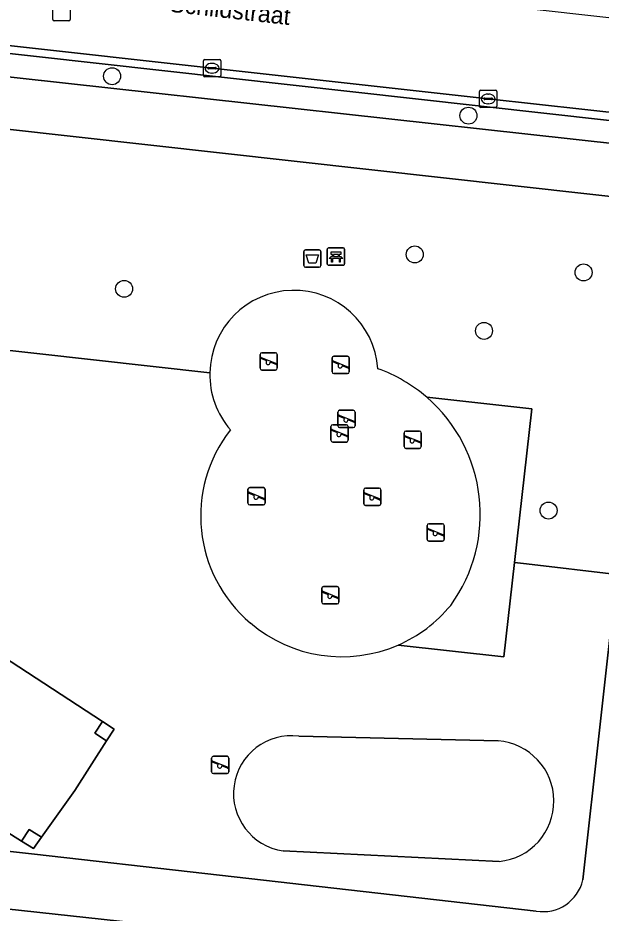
# Model space of a CAD drawing. Extents: x 161928 to 163071, y 386474 to 387428.
# Drawn here: x 162194.6 to 162228.2, y 387230.2 to 387281.8 of the extents above; entities that cross this region are included whole.
import ezdxf

# ---------------------------------------------------------------- set-up
doc = ezdxf.new("R2010")
doc.units = 0
for name, color, linetype in [('IMGEO_Afvalbak', 7, 'Continuous'), ('IMGEO_Bank', 7, 'Continuous'), ('IMGEO_Boom', 7, 'Continuous'), ('IMGEO_Grasland_overig', 7, 'Continuous'), ('IMGEO_Groenvoorziening', 7, 'Continuous'), ('IMGEO_Haag', 7, 'Continuous'), ('IMGEO_Hoogspanningsmast', 7, 'Continuous'), ('IMGEO_Kolk', 7, 'Continuous'), ('IMGEO_Openbare_ruimte_label', 7, 'Continuous'), ('IMGEO_Rijbaan_lokaal_open', 7, 'Continuous'), ('IMGEO_Rioolput', 7, 'Continuous'), ('IMGEO_Speelvoorziening', 7, 'Continuous'), ('IMGEO_Terreindeel_zand', 7, 'Continuous'), ('IMGEO_Voetpad_open', 7, 'Continuous')]:
    doc.layers.add(name, color=color, linetype=linetype)

msp = doc.modelspace()

# ---------------------------------------------------------------- linework, layer by layer
at = {"layer": 'IMGEO_Afvalbak'}
for p, q in [((162211.029, 387267.529), (162211.029, 387268.329)), ((162211.029, 387268.329), (162211.029, 387267.529)), ((162211.129, 387268.429), (162211.919, 387268.429)), ((162211.919, 387268.429), (162211.129, 387268.429)), ((162212.019, 387268.329), (162212.019, 387267.529)), ((162212.019, 387267.529), (162212.019, 387268.329)), ((162211.919, 387267.429), (162211.129, 387267.429)), ((162211.129, 387267.429), (162211.919, 387267.429))]:
    msp.add_line(p, q, dxfattribs=at)
msp.add_lwpolyline([(162211.172, 387268.143), (162211.876, 387268.143), (162211.727, 387267.673), (162211.321, 387267.673), (162211.172, 387268.143)], dxfattribs=at)
for centre, start, end in [((162211.129, 387268.329), 90, 180), ((162211.129, 387268.329), 90, 180), ((162211.919, 387268.329), 0, 90), ((162211.919, 387268.329), 360, 90), ((162211.129, 387267.529), 180, 270), ((162211.129, 387267.529), 180, 270), ((162211.919, 387267.529), 270, 0), ((162211.919, 387267.529), 270, 0)]:
    msp.add_arc(centre, 0.1, start, end, dxfattribs=at)
at = {"layer": 'IMGEO_Bank'}
for p, q in [((162212.387, 387267.617), (162212.387, 387268.458)), ((162212.387, 387268.458), (162212.387, 387267.617)), ((162212.462, 387268.542), (162213.303, 387268.542)), ((162213.303, 387268.542), (162212.462, 387268.542)), ((162212.696, 387268.048), (162212.696, 387268.154)), ((162212.74, 387268.154), (162212.74, 387268.048)), ((162213.028, 387268.16), (162212.746, 387268.16)), ((162212.746, 387268.042), (162213.028, 387268.042)), ((162213.034, 387268.048), (162213.034, 387268.154)), ((162213.078, 387268.154), (162213.078, 387268.048)), ((162213.387, 387268.467), (162213.387, 387267.626)), ((162213.387, 387267.626), (162213.387, 387268.467)), ((162213.312, 387267.542), (162212.471, 387267.542)), ((162212.471, 387267.542), (162213.312, 387267.542)), ((162213.084, 387267.94), (162212.691, 387267.94))]:
    msp.add_line(p, q, dxfattribs=at)
for points in [[(162212.634, 387267.94), (162212.492, 387267.94), (162212.604, 387268.042), (162212.69, 387268.042)], [(162212.69, 387268.16), (162212.604, 387268.16), (162212.604, 387268.321), (162213.167, 387268.321), (162213.167, 387268.16), (162213.084, 387268.16)], [(162213.084, 387268.042), (162213.167, 387268.042), (162213.279, 387267.94), (162213.14, 387267.94)], [(162212.684, 387267.933), (162212.684, 387267.726), (162212.641, 387267.726), (162212.641, 387267.933)], [(162213.134, 387267.933), (162213.134, 387267.726), (162213.09, 387267.726), (162213.09, 387267.933)]]:
    msp.add_lwpolyline(points, dxfattribs=at)
for centre, radius, start, end in [((162212.465, 387268.464), 0.0779, 92.4484, 184.2845), ((162212.465, 387268.464), 0.0779, 92.4484, 184.2845), ((162212.689, 387268.153), 0.00671, 2.8957, 87.1043), ((162212.689, 387268.049), 0.00671, 272.8957, 357.1043), ((162212.746, 387268.153), 0.00671, 92.8957, 177.1043), ((162212.746, 387268.049), 0.00671, 182.8957, 267.1043), ((162213.028, 387268.153), 0.00671, 2.8957, 87.1043), ((162213.028, 387268.049), 0.00671, 272.8957, 357.1043), ((162213.085, 387268.153), 0.00671, 92.8957, 177.1043), ((162213.085, 387268.049), 0.00671, 182.8957, 267.1043), ((162213.309, 387268.464), 0.0779, 2.4484, 94.2845), ((162213.309, 387268.464), 0.0779, 2.4484, 94.2845), ((162212.465, 387267.62), 0.0779, 182.4484, 274.2845), ((162212.465, 387267.62), 0.0779, 182.4484, 274.2845), ((162212.634, 387267.933), 0.00671, 2.8957, 87.1043), ((162212.691, 387267.933), 0.00671, 92.8957, 177.1043), ((162213.083, 387267.933), 0.00671, 2.8957, 87.1043), ((162213.14, 387267.933), 0.00671, 92.8957, 177.1043), ((162213.309, 387267.62), 0.0779, 272.4484, 4.2845), ((162213.309, 387267.62), 0.0779, 272.4484, 4.2845)]:
    msp.add_arc(centre, radius, start, end, dxfattribs=at)
at = {"layer": 'IMGEO_Boom'}
for centre in [(162199.986, 387278.444), (162220.526, 387276.169), (162217.43, 387268.171), (162227.163, 387267.135), (162200.678, 387266.186), (162221.423, 387263.763), (162225.142, 387253.404)]:
    msp.add_circle(centre, 0.489, dxfattribs=at)
at = {"layer": 'IMGEO_Grasland_overig'}
msp.add_lwpolyline([(162199.673, 387240.137), (162198.996, 387240.578), (162199.433, 387241.248), (162193.663, 387245.008), (162193.226, 387244.338), (162192.557, 387244.774), (162190.667, 387241.869), (162188.826, 387239.038), (162189.497, 387238.602), (162189.067, 387237.941), (162194.775, 387234.352), (162195.2, 387235.03), (162195.919, 387234.578), (162197.848, 387237.277)], close=True, dxfattribs=at)
at = {"layer": 'IMGEO_Groenvoorziening'}
for points in [[(162205.618, 387261.337), (162192.199, 387262.835), (162193.61, 387275.424), (162192.358, 387275.563), (162140.635, 387281.42), (162137.713, 387281.751)], [(162218.118, 387259.941), (162224.17, 387259.265), (162223.181, 387250.407), (162223.867, 387250.326), (162229.08, 387249.712), (162229.112, 387250), (162230.297, 387260.646), (162231.425, 387269.418), (162231.646, 387271.186), (162193.61, 387275.424), (162192.199, 387262.835), (162205.618, 387261.337)], [(162216.469, 387245.652), (162222.574, 387244.97), (162223.181, 387250.407), (162224.17, 387259.265), (162218.118, 387259.941)], [(162227.125, 387232.119), (162229.08, 387249.712), (162223.867, 387250.326), (162223.181, 387250.407), (162222.574, 387244.97), (162216.469, 387245.652)], [(162222.231, 387240.134), (162210.75, 387240.395)], [(162210.75, 387240.395), (162222.231, 387240.134)], [(162159.153, 387237.637), (162195.507, 387233.606), (162205.333, 387232.488), (162224.423, 387230.317)], [(162209.846, 387233.793), (162222.299, 387233.176)], [(162222.299, 387233.176), (162209.846, 387233.793)], [(162212.611, 387228.401), (162211.539, 387228.518), (162190.15, 387230.851)]]:
    msp.add_lwpolyline(points, dxfattribs=at)
for points in [[(162191.997, 387279.99), (162191.877, 387278.643), (162231.961, 387274.211), (162232.101, 387275.512)], [(162192.993, 387245.445), (162193.663, 387245.008), (162199.433, 387241.248), (162200.103, 387240.811), (162199.673, 387240.137), (162197.848, 387237.277), (162195.919, 387234.578), (162195.453, 387233.926), (162194.775, 387234.352), (162189.067, 387237.941), (162188.633, 387238.214), (162188.39, 387238.367), (162188.826, 387239.038), (162190.667, 387241.869), (162192.557, 387244.774)]]:
    msp.add_lwpolyline(points, close=True, dxfattribs=at)
for centre, radius, start, end in [((162210.467, 387261.251), 4.85, 3.9312, 178.9897), ((162210.463, 387261.25), 4.846, 178.9692, 221.0758), ((162212.28, 387253.177), 8.935, 49.2016, 70.2044), ((162212.287, 387253.188), 8.922, 323.9593, 49.1872), ((162213.163, 387253.092), 8.069, 141.9396, 229.8562), ((162213.232, 387253.097), 8.118, 293.4999, 320.5537), ((162213.233, 387253.095), 8.116, 229.4937, 293.5001), ((162210.317, 387237.091), 3.332, 82.5359, 261.8703), ((162210.317, 387237.091), 3.332, 82.5359, 261.8703), ((162221.957, 387236.652), 3.493, 275.6238, 85.4961), ((162221.957, 387236.652), 3.493, 275.6238, 85.4961), ((162224.815, 387232.656), 2.372, 260.4856, 346.9141)]:
    msp.add_arc(centre, radius, start, end, dxfattribs=at)
at = {"layer": 'IMGEO_Haag'}
msp.add_lwpolyline([(162191.997, 387279.99), (162191.877, 387278.643), (162231.961, 387274.211), (162232.101, 387275.512)], close=True, dxfattribs=at)
at = {"layer": 'IMGEO_Hoogspanningsmast'}
for points in [[(162200.103, 387240.811), (162199.433, 387241.248), (162198.996, 387240.578), (162199.673, 387240.137)], [(162195.919, 387234.578), (162195.2, 387235.03), (162194.775, 387234.352), (162195.453, 387233.926)]]:
    msp.add_lwpolyline(points, close=True, dxfattribs=at)
at = {"layer": 'IMGEO_Kolk'}
for p, q in [((162205.323, 387279.405), (162206.175, 387279.405)), ((162205.248, 387278.479), (162205.248, 387279.331)), ((162205.507, 387278.899), (162205.507, 387278.911)), ((162205.55, 387278.948), (162205.948, 387278.948)), ((162205.736, 387279.185), (162205.761, 387279.185)), ((162205.991, 387278.911), (162205.991, 387278.899)), ((162206.249, 387279.331), (162206.249, 387278.479)), ((162206.175, 387278.405), (162205.323, 387278.405)), ((162205.945, 387278.862), (162205.547, 387278.862)), ((162205.759, 387278.625), (162205.734, 387278.625)), ((162221.164, 387276.709), (162221.164, 387277.561)), ((162221.239, 387277.635), (162222.091, 387277.635)), ((162221.652, 387277.415), (162221.677, 387277.415)), ((162222.165, 387277.561), (162222.165, 387276.709)), ((162221.423, 387277.129), (162221.423, 387277.141)), ((162221.861, 387277.092), (162221.463, 387277.092)), ((162221.466, 387277.178), (162221.864, 387277.178)), ((162221.675, 387276.855), (162221.65, 387276.855)), ((162221.907, 387277.141), (162221.907, 387277.129)), ((162222.091, 387276.635), (162221.239, 387276.635))]:
    msp.add_line(p, q, dxfattribs=at)
for points in [[(162205.323, 387279.405), (162206.175, 387279.405)], [(162205.248, 387278.479), (162205.248, 387279.331)], [(162206.249, 387279.331), (162206.249, 387278.479)], [(162206.175, 387278.405), (162205.323, 387278.405)], [(162221.164, 387276.709), (162221.164, 387277.561)], [(162221.239, 387277.635), (162222.091, 387277.635)], [(162222.165, 387277.561), (162222.165, 387276.709)], [(162222.091, 387276.635), (162221.239, 387276.635)]]:
    msp.add_lwpolyline(points, dxfattribs=at)
for centre, radius, start, end in [((162205.325, 387279.329), 0.0765, 91.552, 178.448), ((162205.325, 387279.329), 0.0765, 91.552, 178.448), ((162206.173, 387279.329), 0.0765, 1.552, 88.448), ((162206.173, 387279.329), 0.0765, 1.552, 88.448), ((162205.547, 387278.908), 0.0403, 85.8775, 175.7526), ((162205.544, 387278.898), 0.0366, 178.938, 274.7102), ((162205.948, 387278.905), 0.043, 264.8664, 352.4533), ((162205.952, 387278.91), 0.0386, 1.7309, 96.639), ((162205.325, 387278.481), 0.0765, 181.552, 268.448), ((162205.325, 387278.481), 0.0765, 181.552, 268.448), ((162206.173, 387278.481), 0.0765, 271.552, 358.448), ((162206.173, 387278.481), 0.0765, 271.552, 358.448), ((162221.241, 387277.559), 0.0765, 91.552, 178.448), ((162221.241, 387277.559), 0.0765, 91.552, 178.448), ((162222.089, 387277.559), 0.0765, 1.552, 88.448), ((162222.089, 387277.559), 0.0765, 1.552, 88.448), ((162221.463, 387277.138), 0.0403, 85.8775, 175.7526), ((162221.46, 387277.128), 0.0366, 178.938, 274.7102), ((162221.864, 387277.135), 0.043, 264.8664, 352.4533), ((162221.868, 387277.14), 0.0386, 1.7309, 96.639), ((162221.241, 387276.711), 0.0765, 181.552, 268.448), ((162221.241, 387276.711), 0.0765, 181.552, 268.448), ((162222.089, 387276.711), 0.0765, 271.552, 358.448), ((162222.089, 387276.711), 0.0765, 271.552, 358.448)]:
    msp.add_arc(centre, radius, start, end, dxfattribs=at)
for centre, major_axis, ratio, start_param, end_param in [((162205.735, 387278.905), (-0.387, 0.002), 0.722429, 4.712389, 7.853982), ((162205.76, 387278.905), (-0.39, 0.002), 0.717154, 1.570796, 4.712389), ((162221.651, 387277.135), (-0.387, 0.002), 0.722429, 4.712389, 7.853982), ((162221.676, 387277.135), (-0.39, 0.002), 0.717154, 1.570796, 4.712389)]:
    msp.add_ellipse(centre, major_axis=major_axis, ratio=ratio, start_param=start_param, end_param=end_param, dxfattribs=at)
at = {"layer": 'IMGEO_Rijbaan_lokaal_open'}
msp.add_lwpolyline([(162204.338, 387284.535), (162204.199, 387284.551), (162194.474, 387285.588), (162193.68, 387285.675), (162193.106, 387280.314), (162193.842, 387280.233), (162205.749, 387278.905), (162221.665, 387277.135), (162232.805, 387275.903), (162253.51, 387273.601), (162253.58, 387273.623), (162258.569, 387273.04), (162259.175, 387278.405), (162255.18, 387278.836), (162254.157, 387278.946), (162252.904, 387279.091)], close=True, dxfattribs=at)
at = {"layer": 'IMGEO_Rioolput'}
for p, q in [((162196.566, 387281.705), (162196.566, 387282.557)), ((162197.567, 387282.557), (162197.567, 387281.705)), ((162197.493, 387281.631), (162196.641, 387281.631))]:
    msp.add_line(p, q, dxfattribs=at)
for points in [[(162196.566, 387281.705), (162196.566, 387282.557)], [(162197.567, 387282.557), (162197.567, 387281.705)], [(162197.493, 387281.631), (162196.641, 387281.631)]]:
    msp.add_lwpolyline(points, dxfattribs=at)
for centre, start, end in [((162196.643, 387281.707), 181.552, 268.448), ((162196.643, 387281.707), 181.552, 268.448), ((162197.491, 387281.707), 271.552, 358.448), ((162197.491, 387281.707), 271.552, 358.448)]:
    msp.add_arc(centre, 0.0765, start, end, dxfattribs=at)
at = {"layer": 'IMGEO_Speelvoorziening'}
for p, q in [((162208.516, 387261.604), (162208.516, 387262.404)), ((162208.516, 387262.404), (162208.516, 387261.604)), ((162208.616, 387262.504), (162209.406, 387262.504)), ((162209.406, 387262.504), (162208.616, 387262.504)), ((162209.506, 387262.404), (162209.506, 387261.604)), ((162209.506, 387261.604), (162209.506, 387262.404)), ((162208.899, 387262.032), (162208.56, 387262.169)), ((162208.585, 387262.229), (162209.461, 387261.876)), ((162209.437, 387261.816), (162209.097, 387261.953)), ((162212.666, 387261.405), (162212.666, 387262.205)), ((162212.666, 387262.205), (162212.666, 387261.405)), ((162213.049, 387261.833), (162212.71, 387261.97)), ((162212.735, 387262.03), (162213.611, 387261.677)), ((162212.766, 387262.305), (162213.556, 387262.305)), ((162213.556, 387262.305), (162212.766, 387262.305)), ((162213.656, 387262.205), (162213.656, 387261.405)), ((162213.656, 387261.405), (162213.656, 387262.205)), ((162209.406, 387261.504), (162208.616, 387261.504)), ((162208.616, 387261.504), (162209.406, 387261.504)), ((162213.587, 387261.617), (162213.247, 387261.754)), ((162213.556, 387261.305), (162212.766, 387261.305)), ((162212.766, 387261.305), (162213.556, 387261.305)), ((162212.998, 387258.284), (162212.998, 387259.084)), ((162212.998, 387259.084), (162212.998, 387258.284)), ((162213.381, 387258.712), (162213.042, 387258.849)), ((162213.067, 387258.909), (162213.943, 387258.556)), ((162213.098, 387259.184), (162213.888, 387259.184)), ((162213.888, 387259.184), (162213.098, 387259.184)), ((162213.988, 387259.084), (162213.988, 387258.284)), ((162213.988, 387258.284), (162213.988, 387259.084)), ((162212.6, 387257.454), (162212.6, 387258.254)), ((162212.6, 387258.254), (162212.6, 387257.454)), ((162212.7, 387258.354), (162213.49, 387258.354)), ((162213.49, 387258.354), (162212.7, 387258.354)), ((162213.919, 387258.496), (162213.579, 387258.633)), ((162213.59, 387258.254), (162213.59, 387257.454)), ((162213.59, 387257.454), (162213.59, 387258.254)), ((162212.983, 387257.882), (162212.644, 387258.019)), ((162212.669, 387258.079), (162213.545, 387257.726)), ((162213.888, 387258.184), (162213.098, 387258.184)), ((162213.098, 387258.184), (162213.888, 387258.184)), ((162213.521, 387257.666), (162213.181, 387257.803)), ((162216.816, 387257.089), (162216.816, 387257.889)), ((162216.816, 387257.889), (162216.816, 387257.089)), ((162216.916, 387257.989), (162217.706, 387257.989)), ((162217.706, 387257.989), (162216.916, 387257.989)), ((162217.806, 387257.889), (162217.806, 387257.089)), ((162217.806, 387257.089), (162217.806, 387257.889)), ((162213.49, 387257.354), (162212.7, 387257.354)), ((162212.7, 387257.354), (162213.49, 387257.354)), ((162217.199, 387257.517), (162216.86, 387257.654)), ((162216.885, 387257.714), (162217.761, 387257.361)), ((162217.737, 387257.301), (162217.397, 387257.438)), ((162217.706, 387256.989), (162216.916, 387256.989)), ((162216.916, 387256.989), (162217.706, 387256.989)), ((162207.819, 387253.835), (162207.819, 387254.635)), ((162207.819, 387254.635), (162207.819, 387253.835)), ((162207.919, 387254.735), (162208.709, 387254.735)), ((162208.709, 387254.735), (162207.919, 387254.735)), ((162208.809, 387254.635), (162208.809, 387253.835)), ((162208.809, 387253.835), (162208.809, 387254.635)), ((162214.592, 387254.702), (162215.382, 387254.702)), ((162215.382, 387254.702), (162214.592, 387254.702)), ((162208.202, 387254.263), (162207.863, 387254.4)), ((162207.888, 387254.46), (162208.764, 387254.107)), ((162208.74, 387254.047), (162208.4, 387254.184)), ((162214.492, 387253.802), (162214.492, 387254.602)), ((162214.492, 387254.602), (162214.492, 387253.802)), ((162214.875, 387254.23), (162214.536, 387254.367)), ((162214.561, 387254.427), (162215.437, 387254.074)), ((162215.413, 387254.014), (162215.073, 387254.151)), ((162215.482, 387254.602), (162215.482, 387253.802)), ((162215.482, 387253.802), (162215.482, 387254.602)), ((162208.709, 387253.735), (162207.919, 387253.735)), ((162207.919, 387253.735), (162208.709, 387253.735)), ((162215.382, 387253.702), (162214.592, 387253.702)), ((162214.592, 387253.702), (162215.382, 387253.702)), ((162218.244, 387252.643), (162219.034, 387252.643)), ((162219.034, 387252.643), (162218.244, 387252.643)), ((162218.144, 387251.743), (162218.144, 387252.543)), ((162218.144, 387252.543), (162218.144, 387251.743)), ((162218.527, 387252.171), (162218.188, 387252.308)), ((162218.213, 387252.368), (162219.089, 387252.015)), ((162219.065, 387251.955), (162218.725, 387252.092)), ((162219.134, 387252.543), (162219.134, 387251.743)), ((162219.134, 387251.743), (162219.134, 387252.543)), ((162219.034, 387251.643), (162218.244, 387251.643)), ((162218.244, 387251.643), (162219.034, 387251.643)), ((162212.169, 387249.025), (162212.959, 387249.025)), ((162212.959, 387249.025), (162212.169, 387249.025)), ((162212.069, 387248.125), (162212.069, 387248.925)), ((162212.069, 387248.925), (162212.069, 387248.125)), ((162212.452, 387248.553), (162212.113, 387248.69)), ((162212.138, 387248.75), (162213.014, 387248.397)), ((162212.99, 387248.337), (162212.65, 387248.474)), ((162213.059, 387248.925), (162213.059, 387248.125)), ((162213.059, 387248.125), (162213.059, 387248.925)), ((162212.959, 387248.025), (162212.169, 387248.025)), ((162212.169, 387248.025), (162212.959, 387248.025)), ((162205.825, 387239.242), (162206.615, 387239.242)), ((162206.615, 387239.242), (162205.825, 387239.242)), ((162205.725, 387238.342), (162205.725, 387239.142)), ((162205.725, 387239.142), (162205.725, 387238.342)), ((162206.108, 387238.77), (162205.769, 387238.907)), ((162205.794, 387238.967), (162206.67, 387238.614)), ((162206.646, 387238.554), (162206.306, 387238.691)), ((162206.715, 387239.142), (162206.715, 387238.342)), ((162206.715, 387238.342), (162206.715, 387239.142)), ((162206.615, 387238.242), (162205.825, 387238.242)), ((162205.825, 387238.242), (162206.615, 387238.242))]:
    msp.add_line(p, q, dxfattribs=at)
for centre, radius, start, end in [((162208.616, 387262.404), 0.1, 90, 180), ((162208.616, 387262.404), 0.1, 90, 180), ((162209.406, 387262.404), 0.1, 0, 90), ((162209.406, 387262.404), 0.1, 360, 90), ((162208.573, 387262.199), 0.0327, 68.078, 248.078), ((162208.978, 387261.942), 0.12, 130.9928, 5.1632), ((162209.449, 387261.846), 0.0327, 248.078, 68.078), ((162212.766, 387262.205), 0.1, 90, 180), ((162212.766, 387262.205), 0.1, 90, 180), ((162212.723, 387262), 0.0327, 68.078, 248.078), ((162213.556, 387262.205), 0.1, 0, 90), ((162213.556, 387262.205), 0.1, 360, 90), ((162208.616, 387261.604), 0.1, 180, 270), ((162208.616, 387261.604), 0.1, 180, 270), ((162209.406, 387261.604), 0.1, 270, 0), ((162209.406, 387261.604), 0.1, 270, 0), ((162212.766, 387261.405), 0.1, 180, 270), ((162212.766, 387261.405), 0.1, 180, 270), ((162213.128, 387261.743), 0.12, 130.9928, 5.1632), ((162213.556, 387261.405), 0.1, 270, 0), ((162213.556, 387261.405), 0.1, 270, 0), ((162213.599, 387261.647), 0.0327, 248.078, 68.078), ((162213.098, 387259.084), 0.1, 90, 180), ((162213.098, 387259.084), 0.1, 90, 180), ((162213.055, 387258.879), 0.0327, 68.078, 248.078), ((162213.888, 387259.084), 0.1, 0, 90), ((162213.888, 387259.084), 0.1, 360, 90), ((162212.7, 387258.254), 0.1, 90, 180), ((162212.7, 387258.254), 0.1, 90, 180), ((162213.098, 387258.284), 0.1, 180, 270), ((162213.098, 387258.284), 0.1, 180, 270), ((162213.46, 387258.622), 0.12, 130.9928, 5.1632), ((162213.49, 387258.254), 0.1, 0, 90), ((162213.49, 387258.254), 0.1, 360, 90), ((162213.888, 387258.284), 0.1, 270, 0), ((162213.888, 387258.284), 0.1, 270, 0), ((162213.931, 387258.526), 0.0327, 248.078, 68.078), ((162212.657, 387258.049), 0.0327, 68.078, 248.078), ((162213.062, 387257.792), 0.12, 130.9928, 5.1632), ((162213.533, 387257.696), 0.0327, 248.078, 68.078), ((162216.916, 387257.889), 0.1, 90, 180), ((162216.916, 387257.889), 0.1, 90, 180), ((162217.706, 387257.889), 0.1, 0, 90), ((162217.706, 387257.889), 0.1, 360, 90), ((162212.7, 387257.454), 0.1, 180, 270), ((162212.7, 387257.454), 0.1, 180, 270), ((162213.49, 387257.454), 0.1, 270, 0), ((162213.49, 387257.454), 0.1, 270, 0), ((162216.873, 387257.684), 0.0327, 68.078, 248.078), ((162217.278, 387257.427), 0.12, 130.9928, 5.1632), ((162217.749, 387257.331), 0.0327, 248.078, 68.078), ((162216.916, 387257.089), 0.1, 180, 270), ((162216.916, 387257.089), 0.1, 180, 270), ((162217.706, 387257.089), 0.1, 270, 0), ((162217.706, 387257.089), 0.1, 270, 0), ((162207.919, 387254.635), 0.1, 90, 180), ((162207.919, 387254.635), 0.1, 90, 180), ((162208.709, 387254.635), 0.1, 0, 90), ((162208.709, 387254.635), 0.1, 360, 90), ((162214.592, 387254.602), 0.1, 90, 180), ((162214.592, 387254.602), 0.1, 90, 180), ((162215.382, 387254.602), 0.1, 0, 90), ((162215.382, 387254.602), 0.1, 360, 90), ((162207.876, 387254.43), 0.0327, 68.078, 248.078), ((162208.281, 387254.173), 0.12, 130.9928, 5.1632), ((162208.752, 387254.077), 0.0327, 248.078, 68.078), ((162214.549, 387254.397), 0.0327, 68.078, 248.078), ((162214.954, 387254.14), 0.12, 130.9928, 5.1632), ((162207.919, 387253.835), 0.1, 180, 270), ((162207.919, 387253.835), 0.1, 180, 270), ((162208.709, 387253.835), 0.1, 270, 0), ((162208.709, 387253.835), 0.1, 270, 0), ((162214.592, 387253.802), 0.1, 180, 270), ((162214.592, 387253.802), 0.1, 180, 270), ((162215.382, 387253.802), 0.1, 270, 0), ((162215.382, 387253.802), 0.1, 270, 0), ((162215.425, 387254.044), 0.0327, 248.078, 68.078), ((162218.244, 387252.543), 0.1, 90, 180), ((162218.244, 387252.543), 0.1, 90, 180), ((162219.034, 387252.543), 0.1, 0, 90), ((162219.034, 387252.543), 0.1, 360, 90), ((162218.201, 387252.338), 0.0327, 68.078, 248.078), ((162218.606, 387252.081), 0.12, 130.9928, 5.1632), ((162218.244, 387251.743), 0.1, 180, 270), ((162218.244, 387251.743), 0.1, 180, 270), ((162219.034, 387251.743), 0.1, 270, 0), ((162219.034, 387251.743), 0.1, 270, 0), ((162219.077, 387251.985), 0.0327, 248.078, 68.078), ((162212.169, 387248.925), 0.1, 90, 180), ((162212.169, 387248.925), 0.1, 90, 180), ((162212.959, 387248.925), 0.1, 0, 90), ((162212.959, 387248.925), 0.1, 360, 90), ((162212.126, 387248.72), 0.0327, 68.078, 248.078), ((162212.531, 387248.463), 0.12, 130.9928, 5.1632), ((162212.169, 387248.125), 0.1, 180, 270), ((162212.169, 387248.125), 0.1, 180, 270), ((162212.959, 387248.125), 0.1, 270, 0), ((162212.959, 387248.125), 0.1, 270, 0), ((162213.002, 387248.367), 0.0327, 248.078, 68.078), ((162205.825, 387239.142), 0.1, 90, 180), ((162205.825, 387239.142), 0.1, 90, 180), ((162206.615, 387239.142), 0.1, 0, 90), ((162206.615, 387239.142), 0.1, 360, 90), ((162205.782, 387238.937), 0.0327, 68.078, 248.078), ((162206.187, 387238.68), 0.12, 130.9928, 5.1632), ((162205.825, 387238.342), 0.1, 180, 270), ((162205.825, 387238.342), 0.1, 180, 270), ((162206.615, 387238.342), 0.1, 270, 0), ((162206.615, 387238.342), 0.1, 270, 0), ((162206.658, 387238.584), 0.0327, 248.078, 68.078)]:
    msp.add_arc(centre, radius, start, end, dxfattribs=at)
at = {"layer": 'IMGEO_Terreindeel_zand'}
for centre, radius, start, end in [((162210.467, 387261.251), 4.85, 3.9312, 178.9897), ((162210.463, 387261.25), 4.846, 178.9692, 221.0758), ((162212.28, 387253.177), 8.935, 49.2016, 70.2044), ((162212.287, 387253.188), 8.922, 323.9593, 49.1872), ((162213.163, 387253.092), 8.069, 141.9396, 229.8562), ((162213.232, 387253.097), 8.118, 293.4999, 320.5537), ((162213.233, 387253.095), 8.116, 229.4937, 293.5001)]:
    msp.add_arc(centre, radius, start, end, dxfattribs=at)
at = {"layer": 'IMGEO_Voetpad_open'}
for points in [[(162232.805, 387275.903), (162221.665, 387277.135), (162205.749, 387278.905), (162193.842, 387280.233), (162193.106, 387280.314), (162188.067, 387280.872), (162187.048, 387280.997), (162172.157, 387282.696), (162156.203, 387284.501), (162141.825, 387286.169), (162141.136, 387286.238), (162140.635, 387281.42), (162192.358, 387275.563), (162193.61, 387275.424), (162231.646, 387271.186), (162235.892, 387270.603)], [(162235.892, 387270.603), (162231.646, 387271.186), (162231.425, 387269.418), (162230.297, 387260.646), (162229.112, 387250), (162229.08, 387249.712), (162227.125, 387232.119)], [(162224.423, 387230.317), (162205.333, 387232.488), (162195.507, 387233.606), (162159.153, 387237.637), (162132.17, 387240.663)], [(162183.463, 387231.645), (162190.15, 387230.851), (162211.539, 387228.518), (162212.611, 387228.401)]]:
    msp.add_lwpolyline(points, dxfattribs=at)
msp.add_lwpolyline([(162191.877, 387278.643), (162191.997, 387279.99), (162232.101, 387275.512), (162231.961, 387274.211)], close=True, dxfattribs=at)
msp.add_arc((162224.815, 387232.656), 2.372, 260.4856, 346.9141, dxfattribs=at)

# ---------------------------------------------------------------- texts
at = {"layer": 'IMGEO_Openbare_ruimte_label'}
msp.add_text('Schildstraat', height=1, rotation=353.6282, dxfattribs=at).set_placement((162203.255, 387282.166))

doc.saveas('drawing.dxf')
